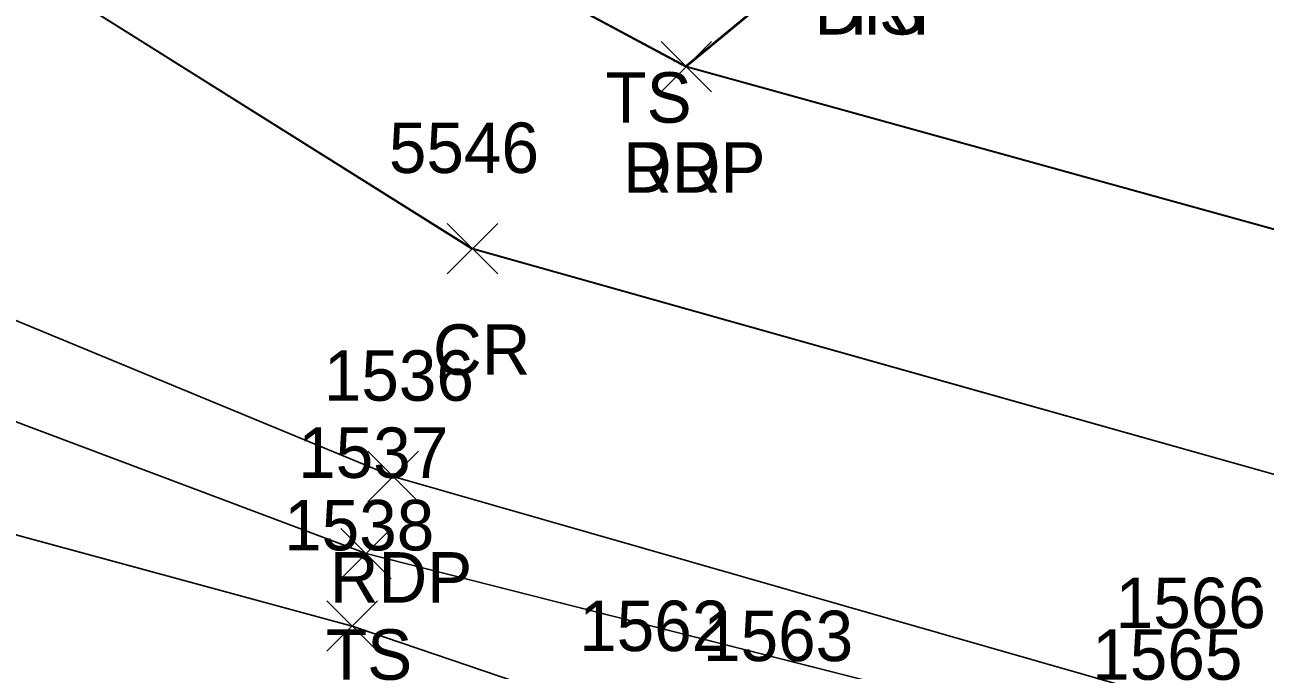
# Model space of a CAD drawing. Extents: x 1554668 to 1563881, y 831386 to 834374.
# Drawn here: x 1561788 to 1561837.15, y 833090.07 to 833115.65 of the extents above; entities that cross this region are included whole.
import ezdxf

# ---------------------------------------------------------------- set-up
doc = ezdxf.new("R2010")
doc.units = 0
for name, color, linetype in [('L_A', 7, 'Continuous'), ('L_I', 7, 'Continuous'), ('L_TIC', 7, 'Continuous'), ('LELB', 7, 'Continuous'), ('P_A', 7, 'Continuous'), ('P_I', 7, 'Continuous'), ('P_TIC', 7, 'Continuous'), ('PET', 7, 'Continuous'), ('PRC', 7, 'Continuous'), ('R_A', 7, 'Continuous'), ('R_I', 7, 'Continuous'), ('R_TIC', 7, 'Continuous'), ('RDP', 7, 'Continuous')]:
    doc.layers.add(name, color=color, linetype=linetype)

msp = doc.modelspace()

# ---------------------------------------------------------------- linework, layer by layer
at = {"layer": 'L_TIC'}
for points in [[(1561800.521, 833093.69), (1561802.521, 833095.69)], [(1561802.521, 833093.69), (1561800.521, 833095.69)], [(1561799.967, 833090.819), (1561801.967, 833092.819)], [(1561801.967, 833090.819), (1561799.967, 833092.819)]]:
    msp.add_lwpolyline(points, dxfattribs=at)
at = {"layer": 'LELB'}
for points in [[(1561760.653, 833102.418), (1561765.936, 833103.152), (1561778.688, 833103.286), (1561801.521, 833094.69), (1561833.034, 833086.688)], [(1561760.655, 833102.418), (1561765.936, 833103.152), (1561778.69, 833103.285), (1561801.525, 833094.689), (1561833.029, 833086.689)], [(1561760.655, 833102.418), (1561765.936, 833103.152), (1561778.69, 833103.285), (1561801.525, 833094.689), (1561833.029, 833086.689)], [(1561760.655, 833102.418), (1561765.936, 833103.152), (1561778.69, 833103.285), (1561801.525, 833094.689), (1561833.029, 833086.689)], [(1561759.56, 833095.52), (1561766.556, 833099.388), (1561780.876, 833097.267), (1561800.964, 833091.82), (1561812.696, 833087.826), (1561817.608, 833087.428), (1561831.491, 833083.396)], [(1561759.56, 833095.52), (1561766.556, 833099.388), (1561780.876, 833097.267), (1561800.964, 833091.82), (1561812.696, 833087.826), (1561817.608, 833087.428), (1561831.491, 833083.396)], [(1561759.56, 833095.52), (1561766.556, 833099.388), (1561780.876, 833097.267), (1561800.964, 833091.82), (1561812.696, 833087.826), (1561817.608, 833087.428), (1561831.491, 833083.396)], [(1561759.563, 833095.518), (1561766.561, 833099.386), (1561780.872, 833097.268), (1561800.967, 833091.819), (1561812.701, 833087.825), (1561817.611, 833087.428), (1561831.488, 833083.397)]]:
    msp.add_lwpolyline(points, dxfattribs=at)
at = {"layer": 'P_TIC'}
for points in [[(1561813.212, 833112.998), (1561815.212, 833114.998)], [(1561815.212, 833112.998), (1561813.212, 833114.998)], [(1561804.738, 833105.779), (1561806.738, 833107.779)], [(1561806.738, 833105.779), (1561804.738, 833107.779)], [(1561801.592, 833096.748), (1561803.592, 833098.748)], [(1561803.592, 833096.748), (1561801.592, 833098.748)]]:
    msp.add_lwpolyline(points, dxfattribs=at)
at = {"layer": 'PET'}
for points in [[(1562141.253, 833047.118), (1562119.219, 833051.02), (1562082.185, 833058.003), (1562039.029, 833066.72), (1561990.705, 833076.46), (1561963.841, 833081.85), (1561937.623, 833086.627), (1561907.239, 833092.025), (1561888.365, 833096.124), (1561864.197, 833100.58), (1561845.905, 833105.219), (1561814.163, 833114.007), (1561794.691, 833124.468), (1561784.578, 833134.978), (1561776.402, 833149.044), (1561771.881, 833170.92), (1561772.446, 833192.579), (1561778.438, 833223.18)], [(1562141.253, 833047.118), (1562119.219, 833051.02), (1562082.185, 833058.003), (1562039.029, 833066.72), (1561990.705, 833076.46), (1561963.841, 833081.85), (1561937.623, 833086.627), (1561907.239, 833092.025), (1561888.365, 833096.124), (1561864.197, 833100.58), (1561845.905, 833105.219), (1561814.163, 833114.007), (1561794.691, 833124.468), (1561784.578, 833134.978), (1561776.402, 833149.044), (1561771.881, 833170.92), (1561772.446, 833192.579), (1561778.438, 833223.18)], [(1562141.253, 833047.118), (1562119.219, 833051.02), (1562082.185, 833058.003), (1562039.029, 833066.72), (1561990.705, 833076.46), (1561963.841, 833081.85), (1561937.623, 833086.627), (1561907.239, 833092.025), (1561888.365, 833096.124), (1561864.197, 833100.58), (1561845.905, 833105.219), (1561814.163, 833114.007), (1561794.691, 833124.468), (1561784.578, 833134.978), (1561776.402, 833149.044), (1561771.881, 833170.92), (1561772.446, 833192.579), (1561778.438, 833223.18)], [(1562141.251, 833047.118), (1562119.213, 833051.023), (1562082.178, 833058.006), (1562039.08, 833066.71), (1561990.757, 833076.45), (1561963.888, 833081.841), (1561937.672, 833086.619), (1561907.286, 833092.016), (1561888.413, 833096.116), (1561864.244, 833100.574), (1561845.952, 833105.212), (1561814.212, 833113.998), (1561794.693, 833124.468), (1561784.58, 833134.979), (1561776.404, 833149.046), (1561771.883, 833170.923), (1561772.448, 833192.582), (1561778.438, 833223.182)], [(1561756.047, 833208.855), (1561751.508, 833175.557), (1561751.379, 833143.109), (1561755.282, 833131.547), (1561765.899, 833119.233), (1561780.894, 833106.724), (1561802.592, 833097.748), (1561834.016, 833088.736), (1561855.823, 833083.845), (1561881.023, 833078.986), (1561911.388, 833072.766), (1561957.622, 833064.067), (1561986.4, 833058.204), (1562024.403, 833050.938), (1562046.572, 833046.487), (1562077.467, 833040.512), (1562106.984, 833034.5), (1562145.634, 833026.762)], [(1561756.046, 833208.853), (1561751.508, 833175.556), (1561751.381, 833143.113), (1561755.284, 833131.55), (1561765.902, 833119.234), (1561780.898, 833106.723), (1561802.597, 833097.747), (1561834.016, 833088.736), (1561855.821, 833083.845), (1561881.025, 833078.985), (1561911.39, 833072.766), (1561957.619, 833064.067), (1561986.405, 833058.204), (1562024.403, 833050.937), (1562046.574, 833046.484), (1562077.464, 833040.513), (1562106.984, 833034.499), (1562145.638, 833026.759)], [(1561756.046, 833208.853), (1561751.508, 833175.556), (1561751.381, 833143.113), (1561755.284, 833131.55), (1561765.902, 833119.234), (1561780.898, 833106.723), (1561802.597, 833097.747), (1561834.016, 833088.736), (1561855.821, 833083.845), (1561881.025, 833078.985), (1561911.39, 833072.766), (1561957.619, 833064.067), (1561986.405, 833058.204), (1562024.403, 833050.937), (1562046.574, 833046.484), (1562077.464, 833040.513), (1562106.984, 833034.499), (1562145.638, 833026.759)], [(1561756.046, 833208.853), (1561751.508, 833175.556), (1561751.381, 833143.113), (1561755.284, 833131.55), (1561765.902, 833119.234), (1561780.898, 833106.723), (1561802.597, 833097.747), (1561834.016, 833088.736), (1561855.821, 833083.845), (1561881.025, 833078.985), (1561911.39, 833072.766), (1561957.619, 833064.067), (1561986.405, 833058.204), (1562024.403, 833050.937), (1562046.574, 833046.484), (1562077.464, 833040.513), (1562106.984, 833034.499), (1562145.638, 833026.759)]]:
    msp.add_lwpolyline(points, dxfattribs=at)
at = {"layer": 'PRC'}
for points in [[(1562300.293, 833002.635), (1562265.056, 833007.76), (1562229.752, 833015.899), (1562188.56, 833027.158), (1562163.867, 833032.834), (1562128.368, 833039.745), (1562080.008, 833048.853), (1562037.166, 833057.37), (1561989.079, 833066.767), (1561944.749, 833075.337), (1561893.656, 833085.488), (1561855.803, 833092.68), (1561805.738, 833106.779), (1561782.445, 833121.396), (1561772.46, 833130.936), (1561764.816, 833144.509), (1561760.941, 833173.068), (1561763.812, 833193.359), (1561770.109, 833225.658), (1561775.835, 833254.581), (1561787.627, 833309.043), (1561795.14, 833348.536), (1561800.21, 833371.538), (1561806.437, 833405.192)], [(1562300.297, 833002.634), (1562265.06, 833007.759), (1562229.751, 833015.899), (1562188.563, 833027.157), (1562163.87, 833032.838), (1562128.369, 833039.745), (1562080.013, 833048.851), (1562037.119, 833057.379), (1561989.031, 833066.776), (1561944.699, 833075.346), (1561893.607, 833085.494), (1561855.757, 833092.686), (1561805.685, 833106.789), (1561782.448, 833121.397), (1561772.461, 833130.936), (1561764.814, 833144.506), (1561760.941, 833173.07), (1561763.813, 833193.362), (1561770.108, 833225.654), (1561775.838, 833254.58), (1561787.632, 833309.041), (1561795.141, 833348.53), (1561800.212, 833371.537), (1561806.439, 833405.19)], [(1562300.297, 833002.634), (1562265.06, 833007.759), (1562229.751, 833015.899), (1562188.563, 833027.157), (1562163.87, 833032.838), (1562128.369, 833039.745), (1562080.013, 833048.851), (1562037.119, 833057.379), (1561989.031, 833066.776), (1561944.699, 833075.346), (1561893.607, 833085.494), (1561855.757, 833092.686), (1561805.685, 833106.789), (1561782.448, 833121.397), (1561772.461, 833130.936), (1561764.814, 833144.506), (1561760.941, 833173.07), (1561763.813, 833193.362), (1561770.108, 833225.654), (1561775.838, 833254.58), (1561787.632, 833309.041), (1561795.141, 833348.53), (1561800.212, 833371.537), (1561806.439, 833405.19)], [(1562300.297, 833002.634), (1562265.06, 833007.759), (1562229.751, 833015.899), (1562188.563, 833027.157), (1562163.87, 833032.838), (1562128.369, 833039.745), (1562080.013, 833048.851), (1562037.119, 833057.379), (1561989.031, 833066.776), (1561944.699, 833075.346), (1561893.607, 833085.494), (1561855.757, 833092.686), (1561805.685, 833106.789), (1561782.448, 833121.397), (1561772.461, 833130.936), (1561764.814, 833144.506), (1561760.941, 833173.07), (1561763.813, 833193.362), (1561770.108, 833225.654), (1561775.838, 833254.58), (1561787.632, 833309.041), (1561795.141, 833348.53), (1561800.212, 833371.537), (1561806.439, 833405.19)]]:
    msp.add_lwpolyline(points, dxfattribs=at)
at = {"layer": 'R_TIC'}
for points in [[(1561813.212, 833112.998), (1561815.212, 833114.998)], [(1561815.212, 833112.998), (1561813.212, 833114.998)]]:
    msp.add_lwpolyline(points, dxfattribs=at)
at = {"layer": 'RDP'}
for points in [[(1561822.824, 833163.589), (1561822.729, 833159.43), (1561826.693, 833150.217), (1561824.434, 833135.799), (1561821.754, 833120.279), (1561814.163, 833114.007)], [(1561822.824, 833163.589), (1561822.729, 833159.43), (1561826.693, 833150.217), (1561824.434, 833135.799), (1561821.754, 833120.279), (1561814.163, 833114.007)], [(1561822.824, 833163.589), (1561822.729, 833159.43), (1561826.693, 833150.217), (1561824.434, 833135.799), (1561821.754, 833120.279), (1561814.163, 833114.007)], [(1561822.871, 833163.583), (1561822.779, 833159.419), (1561826.739, 833150.212), (1561824.485, 833135.788), (1561821.804, 833120.268), (1561814.212, 833113.998)]]:
    msp.add_lwpolyline(points, dxfattribs=at)

# ---------------------------------------------------------------- texts
at = {"layer": 'L_A'}
for p in [(1561820.214, 833115.268), (1561811.003, 833111.773), (1561799.93, 833089.69)]:
    msp.add_text('TS', height=2, dxfattribs=at).set_placement(p)
at = {"layer": 'L_I'}
for s, p in [('1537', (1561798.828, 833097.69)), ('1538', (1561798.274, 833094.819)), ('1562', (1561809.961, 833090.825)), ('1562', (1561809.961, 833090.825)), ('1563', (1561814.871, 833090.428)), ('1563', (1561814.871, 833090.428)), ('1565', (1561830.293, 833089.688))]:
    msp.add_text(s, height=2, dxfattribs=at).set_placement(p)
at = {"layer": 'P_A'}
for s, p in [('RDP', (1561811.7, 833108.998)), ('CR', (1561804.171, 833101.779)), ('RDP', (1561800.08, 833092.748))]:
    msp.add_text(s, height=2, dxfattribs=at).set_placement(p)
at = {"layer": 'P_I'}
for s, p in [('5546', (1561802.423, 833109.779)), ('1536', (1561799.844, 833100.748)), ('1566', (1561831.221, 833091.736))]:
    msp.add_text(s, height=2, dxfattribs=at).set_placement(p)
at = {"layer": 'R_A'}
for p in [(1561819.293, 833115.268), (1561811.7, 833108.998)]:
    msp.add_text('DRP', height=2, dxfattribs=at).set_placement(p)
at = {"layer": 'R_I'}
for s, p in [('1566', (1561831.221, 833091.736)), ('1565', (1561830.293, 833089.688))]:
    msp.add_text(s, height=2, dxfattribs=at).set_placement(p)

doc.saveas('drawing.dxf')
